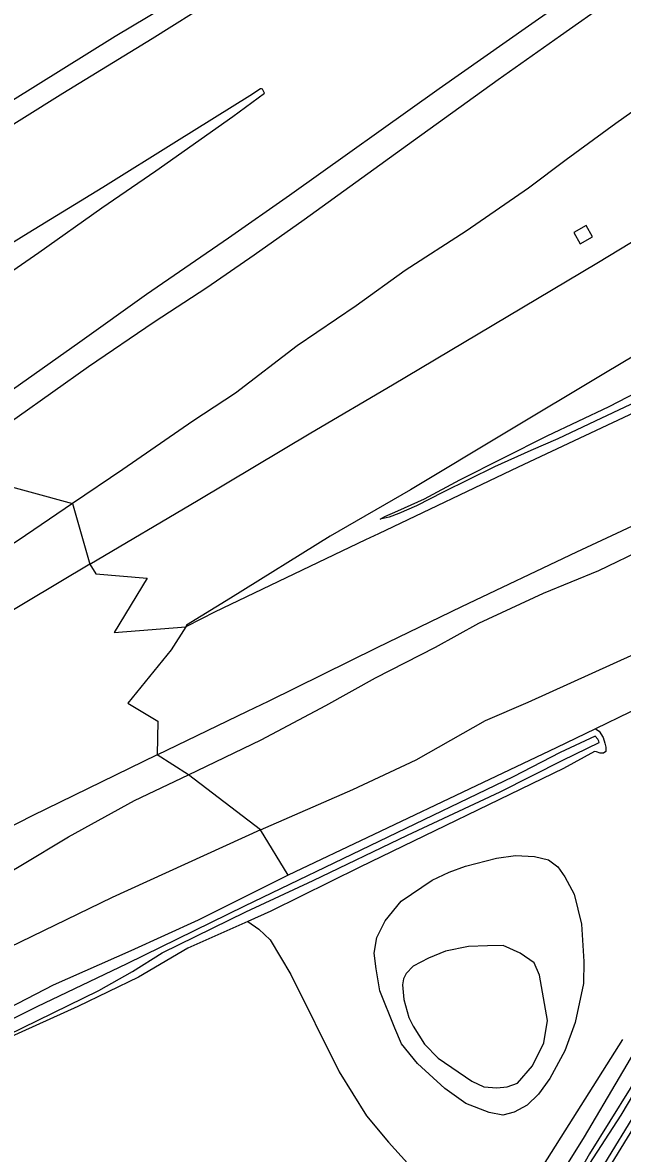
# Model space of a CAD drawing. Extents: x 156651 to 158072, y 387631 to 388990.
# Drawn here: x 157319.7 to 157392.4, y 388543.1 to 388680.1 of the extents above; entities that cross this region are included whole.
import ezdxf

# ---------------------------------------------------------------- set-up
doc = ezdxf.new("R2010")
doc.units = 0
for name, color, linetype in [('IMGEO_Berm_groen', 7, 'Continuous'), ('IMGEO_Grasland_overig', 7, 'Continuous'), ('IMGEO_Groenvoorziening', 7, 'Continuous'), ('IMGEO_Loofbos', 7, 'Continuous'), ('IMGEO_Meer_plas_ven_vijver', 7, 'Continuous'), ('IMGEO_Rijbaan_autosnelweg', 7, 'Continuous'), ('IMGEO_Waterloop', 7, 'Continuous')]:
    doc.layers.add(name, color=color, linetype=linetype)

msp = doc.modelspace()

# ---------------------------------------------------------------- linework, layer by layer
at = {"layer": 'IMGEO_Berm_groen'}
for points in [[(157481.15, 388748.13), (157481.73, 388747.44), (157481.79, 388747.18), (157481.41, 388746.59), (157473.7, 388741.04), (157463.49, 388733.95), (157446.05, 388721.79), (157435.29, 388714.07), (157422.57, 388704.91), (157410.28, 388696.25), (157396.64, 388686.77), (157384.93, 388678.49), (157377.36, 388673.16), (157367.11, 388665.77), (157353.86, 388656.21), (157347.79, 388651.91), (157342.07, 388647.95), (157335.66, 388643.79), (157327.7, 388638.39), (157319.05, 388632.25), (157310.23, 388626.07)], [(157293.96, 388656.1), (157304.08, 388661.94), (157318.2, 388670.48), (157330.96, 388678.44), (157341.04, 388684.5), (157347.47, 388688.44), (157352.58, 388691.84), (157357.53, 388695.09), (157360.97, 388697.25), (157362.86, 388698.43), (157367.75, 388701.58), (157373.1, 388704.91), (157377.77, 388707.86), (157381.99, 388710.68), (157386.46, 388713.7), (157389, 388715.57), (157391.21, 388717.39), (157392.03, 388718.72)], [(157401.03, 388674.53), (157391.6, 388667.88), (157385.61, 388663.47), (157381.03, 388660.03), (157373.49, 388654.83), (157366.07, 388650.04), (157360.14, 388645.77), (157353.01, 388640.95), (157345.51, 388635.2), (157340.35, 388631.8), (157331.89, 388625.95), (157325.78, 388621.84)], [(157388.77, 388654.12), (157388.01, 388655.5), (157386.53, 388654.68), (157387.29, 388653.3), (157388.77, 388654.12)], [(157396.23, 388635.17), (157389.11, 388631.8), (157384.57, 388629.68), (157381.31, 388628.25), (157376.93, 388626.28), (157370.71, 388623.2), (157367.45, 388621.53), (157365.31, 388620.6), (157364.16, 388620.18), (157363.05, 388619.92), (157363.62, 388620.27), (157365.18, 388620.95), (157368.41, 388622.41), (157372.7, 388624.68), (157383.31, 388630.03), (157390.82, 388633.58), (157397.5, 388637.06)], [(157310.23, 388626.07), (157325.78, 388621.84)], [(157325.78, 388621.84), (157319.19, 388617.34), (157314.33, 388614.28), (157311.25, 388612.57), (157309.07, 388611.22), (157307.48, 388609.71), (157305.8, 388608.17), (157300.67, 388604.93), (157293.41, 388600.26), (157285.25, 388594.98), (157275.73, 388589.18), (157268.73, 388585.06), (157260.33, 388580.05), (157251.88, 388574.69), (157243.69, 388569.92), (157235.01, 388564.61), (157225.64, 388559), (157213.2, 388551.84), (157203.45, 388546.33)], [(157325.78, 388621.84), (157327.88, 388614.46)], [(157339.84, 388588.96), (157348.62, 388593.2), (157356.47, 388597.35), (157362.48, 388600.71), (157369.75, 388604.42), (157375.02, 388607.32), (157382.85, 388610.98), (157389.56, 388613.73), (157395.25, 388616.44)], [(157339.84, 388588.96), (157336.04, 388591.38)], [(157195.68, 388508.79), (157206.73, 388514.97), (157222.41, 388523.94), (157222.61, 388524.05), (157229.98, 388528.2), (157234.7, 388531.05), (157238.97, 388533.15), (157243.2, 388535.54), (157248.5, 388538.29), (157252.93, 388540.74), (157257.86, 388543.92), (157262.51, 388546.95), (157271.04, 388551.87), (157281.23, 388557.52), (157290.47, 388562.85), (157303.06, 388568.88), (157311.23, 388573.07), (157319.52, 388577.97), (157325.3, 388581.43), (157333.3, 388585.84), (157339.84, 388588.96)]]:
    msp.add_lwpolyline(points, dxfattribs=at)
at = {"layer": 'IMGEO_Grasland_overig'}
for points in [[(157348.57, 388582.29), (157359.76, 388587.19), (157367.44, 388590.79), (157375.81, 388595.55), (157381.01, 388597.75), (157396.49, 388604.77), (157407.4, 388610.01), (157413.85, 388613.06), (157419.68, 388615.97), (157427.21, 388619.83), (157431.43, 388621.98), (157442.61, 388626.69), (157452.84, 388631.27), (157463.56, 388636.37), (157475.4, 388641.38), (157484.28, 388645.23), (157496.02, 388650.14), (157499.11, 388651.43)], [(157398.05, 388598.96), (157393.33, 388596.54), (157389.15, 388594.54)], [(157389.15, 388594.54), (157384.38, 388592.21), (157374.71, 388587.63), (157362.28, 388581.73), (157351.9, 388576.82)], [(157348.57, 388582.29), (157339.84, 388588.96)], [(157348.57, 388582.29), (157330.6, 388574.09), (157304.18, 388561.28), (157287.16, 388552.7), (157270.3, 388542.99), (157253.64, 388533.75), (157241.09, 388527.04), (157229.47, 388520.74), (157219.3, 388515.19), (157213.58, 388511.91), (157207.06, 388508.42), (157201.31, 388505.22), (157192.64, 388500.03), (157184.81, 388495.58), (157176.17, 388490.88), (157165.77, 388484.98), (157155.52, 388479.47), (157147.55, 388475.2), (157138.94, 388471.1)], [(157351.9, 388576.82), (157348.57, 388582.29)], [(157351.9, 388576.82), (157341, 388571.37), (157332.84, 388567.64), (157323.43, 388563.47), (157313.75, 388558.47), (157303.6, 388553.37), (157295.31, 388549.36), (157286.07, 388544.62), (157277.33, 388540.08), (157267.67, 388535.15), (157260.3, 388531.47), (157249.02, 388525.98), (157239.98, 388521.14), (157229.65, 388516.05), (157219.19, 388510.22), (157210.04, 388505.61), (157202.99, 388501.79), (157193.34, 388496.59), (157183.83, 388491.4), (157174.99, 388486.84), (157170.16, 388484.21), (157160.88, 388479.69), (157152.54, 388475.24), (157142.77, 388469.99)]]:
    msp.add_lwpolyline(points, dxfattribs=at)
at = {"layer": 'IMGEO_Groenvoorziening'}
for points in [[(157389.15, 388594.54), (157389.6, 388594.24), (157390.08, 388593.47), (157390.27, 388592.81), (157390.41, 388592.32), (157390.39, 388591.8), (157390.14, 388591.6), (157389.71, 388591.58), (157389.27, 388591.75), (157389.02, 388591.79), (157385.26, 388589.74), (157360.61, 388577.78), (157349.8, 388572.44), (157347.01, 388571.2)], [(157370.88, 388550.95), (157367.6, 388554), (157365.65, 388556.36), (157364.82, 388558.25), (157363.01, 388562.77), (157362.56, 388565.46), (157362.34, 388567.37), (157362.64, 388569.27), (157363.65, 388571.29), (157365.59, 388573.65), (157369.36, 388576.18), (157371.42, 388577.18), (157373.4, 388577.88), (157377.15, 388578.88), (157379.46, 388579.2), (157381.77, 388579.06), (157383.47, 388578.67), (157384.58, 388577.83), (157385.45, 388576.59), (157386.55, 388574.49), (157387.44, 388570.86), (157387.72, 388566.33), (157387.71, 388563.69), (157386.68, 388558.94), (157385.45, 388555.51), (157383.63, 388552.16), (157382.25, 388550.28), (157380.86, 388548.95), (157379.3, 388548.11), (157377.92, 388547.72), (157376.25, 388548.06), (157373.42, 388549.13), (157370.88, 388550.95)], [(157382.07, 388528.85), (157382.89, 388530.32), (157385.48, 388535.69), (157386.36, 388536.45), (157387.02, 388536.9), (157387.31, 388537.63), (157387.45, 388539.34), (157387.6, 388540.13), (157387.95, 388541.07), (157392.26, 388547.71), (157399.55, 388559.95)], [(157365.84, 388513.2), (157369.77, 388519.21), (157371.84, 388522.22), (157373.46, 388525.01), (157374.33, 388527.31), (157375.59, 388529.6), (157378.31, 388533.89), (157381.9, 388540.14), (157392.46, 388556.9)], [(157396.06, 388549.98), (157389.91, 388539.98), (157390.12, 388538.48), (157390.59, 388537.5), (157391.48, 388536.66), (157392.86, 388536.63)], [(157392.65, 388533.48), (157391.81, 388533.84), (157390.66, 388534.54), (157390.01, 388535.58), (157389.35, 388536.97), (157389.06, 388539.33), (157389.39, 388540.43), (157394.91, 388549.45)]]:
    msp.add_lwpolyline(points, dxfattribs=at)
at = {"layer": 'IMGEO_Loofbos'}
for points in [[(157347.01, 388571.2), (157339.76, 388567.96), (157333.76, 388564.46), (157326.44, 388560.9), (157316.19, 388556.29), (157290.89, 388543.29), (157258.39, 388526.85), (157240.42, 388516.86), (157226.39, 388509.86), (157225.79, 388509.41), (157225.49, 388508.98), (157225.61, 388508.32), (157226.7, 388506.2), (157234, 388495.46), (157240.27, 388484.49), (157240.44, 388483.62)], [(157347.01, 388571.2), (157348.36, 388570.25), (157349.73, 388568.95), (157352.24, 388564.75), (157358.09, 388552.96), (157361.42, 388547.65), (157364.08, 388544.44), (157366.39, 388541.93), (157368.38, 388540.32), (157369.52, 388539.12), (157371.38, 388535.57), (157371.99, 388531.52), (157371.67, 388529.43), (157369.89, 388525.2), (157363.91, 388516.12)]]:
    msp.add_lwpolyline(points, dxfattribs=at)
at = {"layer": 'IMGEO_Meer_plas_ven_vijver'}
msp.add_lwpolyline([(157382.38, 388564.68), (157381.72, 388566.18), (157380.02, 388567.34), (157377.95, 388568.28), (157376.05, 388568.24), (157373.75, 388568.18), (157370.99, 388567.6), (157368.9, 388566.76), (157367.05, 388565.76), (157366.22, 388564.9), (157365.87, 388564.23), (157365.77, 388563.53), (157365.94, 388561.73), (157366.53, 388559.54), (157367.04, 388558.49), (157368.45, 388556.33), (157370.08, 388554.65), (157374.15, 388551.85), (157375.61, 388551.15), (157377.18, 388551.03), (157378.45, 388551.14), (157379.7, 388551.61), (157381.52, 388553.71), (157382.9, 388556.49), (157383.35, 388559.18), (157382.38, 388564.68)], dxfattribs=at)
at = {"layer": 'IMGEO_Rijbaan_autosnelweg'}
for points in [[(157327.88, 388614.46), (157341.02, 388622.23), (157354.64, 388630.38), (157364.55, 388636.21), (157374.93, 388642.4), (157389.32, 388650.94), (157398.85, 388656.72), (157415.62, 388666.7), (157426.73, 388673.31), (157441.47, 388682.07), (157441.59, 388681.87), (157447.34, 388685.21), (157463.21, 388694.44), (157476.88, 388702.43), (157486.16, 388707.97), (157496.95, 388714.29), (157507.09, 388720.23), (157520.02, 388727.81), (157531.99, 388734.81), (157545.47, 388742.56), (157557.57, 388749.53), (157569.68, 388756.28), (157579.02, 388761.59)], [(157308.96, 388629.03), (157318.5, 388635.63), (157326.65, 388641.42), (157334.76, 388647.17), (157344.66, 388654.01), (157352.09, 388659.2), (157370.19, 388672.09), (157381.02, 388679.68), (157391.63, 388687.12), (157402.17, 388694.47), (157411.57, 388701.18), (157421.06, 388707.97), (157428.76, 388713.25), (157436.56, 388718.27), (157439.31, 388719.98), (157445.11, 388723.67), (157455.96, 388731.42), (157465.36, 388738.06), (157474.06, 388744.16), (157480.71, 388748.76)], [(157414.76, 388729.03), (157407.84, 388724.44), (157401.2, 388719.79), (157400.48, 388719.32), (157393.21, 388714.65), (157383.73, 388708.59), (157379.51, 388705.83), (157370.25, 388700), (157361.04, 388694.16), (157350.6, 388687.65), (157342.91, 388682.82), (157335.44, 388678.12), (157324.61, 388671.49), (157314.29, 388665.06), (157303.52, 388658.45), (157294.47, 388652.87)], [(157581.16, 388714.14), (157564.21, 388707.33), (157541.4, 388698), (157527.21, 388691.97), (157525.35, 388691.11), (157504.84, 388682.51), (157482.11, 388672.67), (157472.19, 388668.38), (157470.4, 388667.55), (157453.67, 388660.22), (157435.2, 388651.84), (157417.27, 388643.61), (157415.66, 388642.85), (157399.31, 388635.4), (157379.77, 388626.23), (157362.87, 388618.16), (157361.27, 388617.42), (157342.99, 388608.65), (157341.4, 388607.84), (157339.5, 388606.88)], [(157336.04, 388591.38), (157346.98, 388596.66), (157349.54, 388597.9), (157362.71, 388604.38), (157372.94, 388609.37), (157386.88, 388615.96), (157397.87, 388621.1), (157407.73, 388625.62), (157426.48, 388634.22), (157447.91, 388643.93), (157469.06, 388653.36), (157485.7, 388660.61), (157501.5, 388667.49), (157521.69, 388676.22), (157546.87, 388686.85), (157570.07, 388696.39), (157597.33, 388707.52)], [(157305.85, 388641.35), (157314.96, 388647.59), (157321.68, 388652.25), (157329.34, 388657.64), (157335.86, 388662.13), (157345.22, 388668.71), (157349.03, 388671.56), (157348.78, 388672.01), (157348.66, 388672.07), (157348.56, 388672.07), (157347.25, 388671.22), (157338.38, 388665.68), (157329.46, 388660.12), (157320.41, 388654.57), (157313.25, 388650.19), (157305.56, 388645.44)], [(157400.05, 388643.45), (157390.17, 388637.54), (157378.35, 388630.46), (157366.72, 388623.5), (157356.98, 388617.86), (157344.92, 388610.38), (157339.59, 388607.07), (157339.5, 388606.88)], [(157327.88, 388614.46), (157308.43, 388602.89), (157293.9, 388594.25), (157278.39, 388584.97), (157262.86, 388575.68), (157248.97, 388567.41), (157233.42, 388558.29), (157218.08, 388549.41), (157200.86, 388539.59), (157187.12, 388531.89), (157175.31, 388525.5), (157159.36, 388516.79), (157144.33, 388508.8), (157132.52, 388502.61), (157120.68, 388496.54), (157108.51, 388490.41), (157099.36, 388485.86), (157086.97, 388479.73), (157075.58, 388474.15), (157061.8, 388467.56), (157051.7, 388462.8), (157038.01, 388456.46), (157028.04, 388451.87)], [(157327.88, 388614.46), (157328.62, 388613.32), (157334.82, 388612.8), (157330.82, 388606.2), (157339.5, 388606.88)], [(157339.5, 388606.88), (157337.73, 388604.09), (157332.5, 388597.63), (157336.1, 388595.44), (157336.04, 388591.38)], [(157336.04, 388591.38), (157320.9, 388584), (157309.49, 388578.17), (157293.38, 388569.81), (157282.83, 388564.05), (157269.8, 388556.8), (157256.63, 388549.31), (157244.08, 388542.07), (157233.57, 388536), (157222.93, 388529.91), (157207.56, 388521.11), (157191.48, 388512.16), (157183.95, 388508.06)]]:
    msp.add_lwpolyline(points, dxfattribs=at)
at = {"layer": 'IMGEO_Waterloop'}
for points in [[(157281.95, 388539.4), (157297.64, 388547.52), (157328.98, 388562.84), (157333.04, 388565.14), (157336.66, 388567.4), (157346.77, 388572.36), (157354.95, 388576.14), (157366.35, 388581.66), (157377.61, 388586.91), (157385.2, 388590.72), (157389.58, 388592.86), (157389.56, 388593.04), (157389.45, 388593.29), (157389.13, 388593.64), (157384.89, 388591.67), (157379.19, 388588.73), (157346.62, 388573.06), (157332.34, 388566.07), (157321.44, 388560.87), (157311.6, 388555.97), (157306.19, 388553.16), (157301.21, 388550.94), (157286.8, 388543.74), (157227.77, 388513.29)], [(157398.32, 388586.97), (157398.28, 388584.26), (157399.39, 388564.39), (157399.1, 388562.25), (157398.57, 388560.28), (157395.82, 388554.9), (157388.43, 388543.03), (157380.42, 388528.9), (157371.26, 388513.67)], [(157368.56, 388513.16), (157372.95, 388520.6), (157380.3, 388533.08), (157387.82, 388545.12), (157396.32, 388559.49)]]:
    msp.add_lwpolyline(points, dxfattribs=at)

doc.saveas('drawing.dxf')
